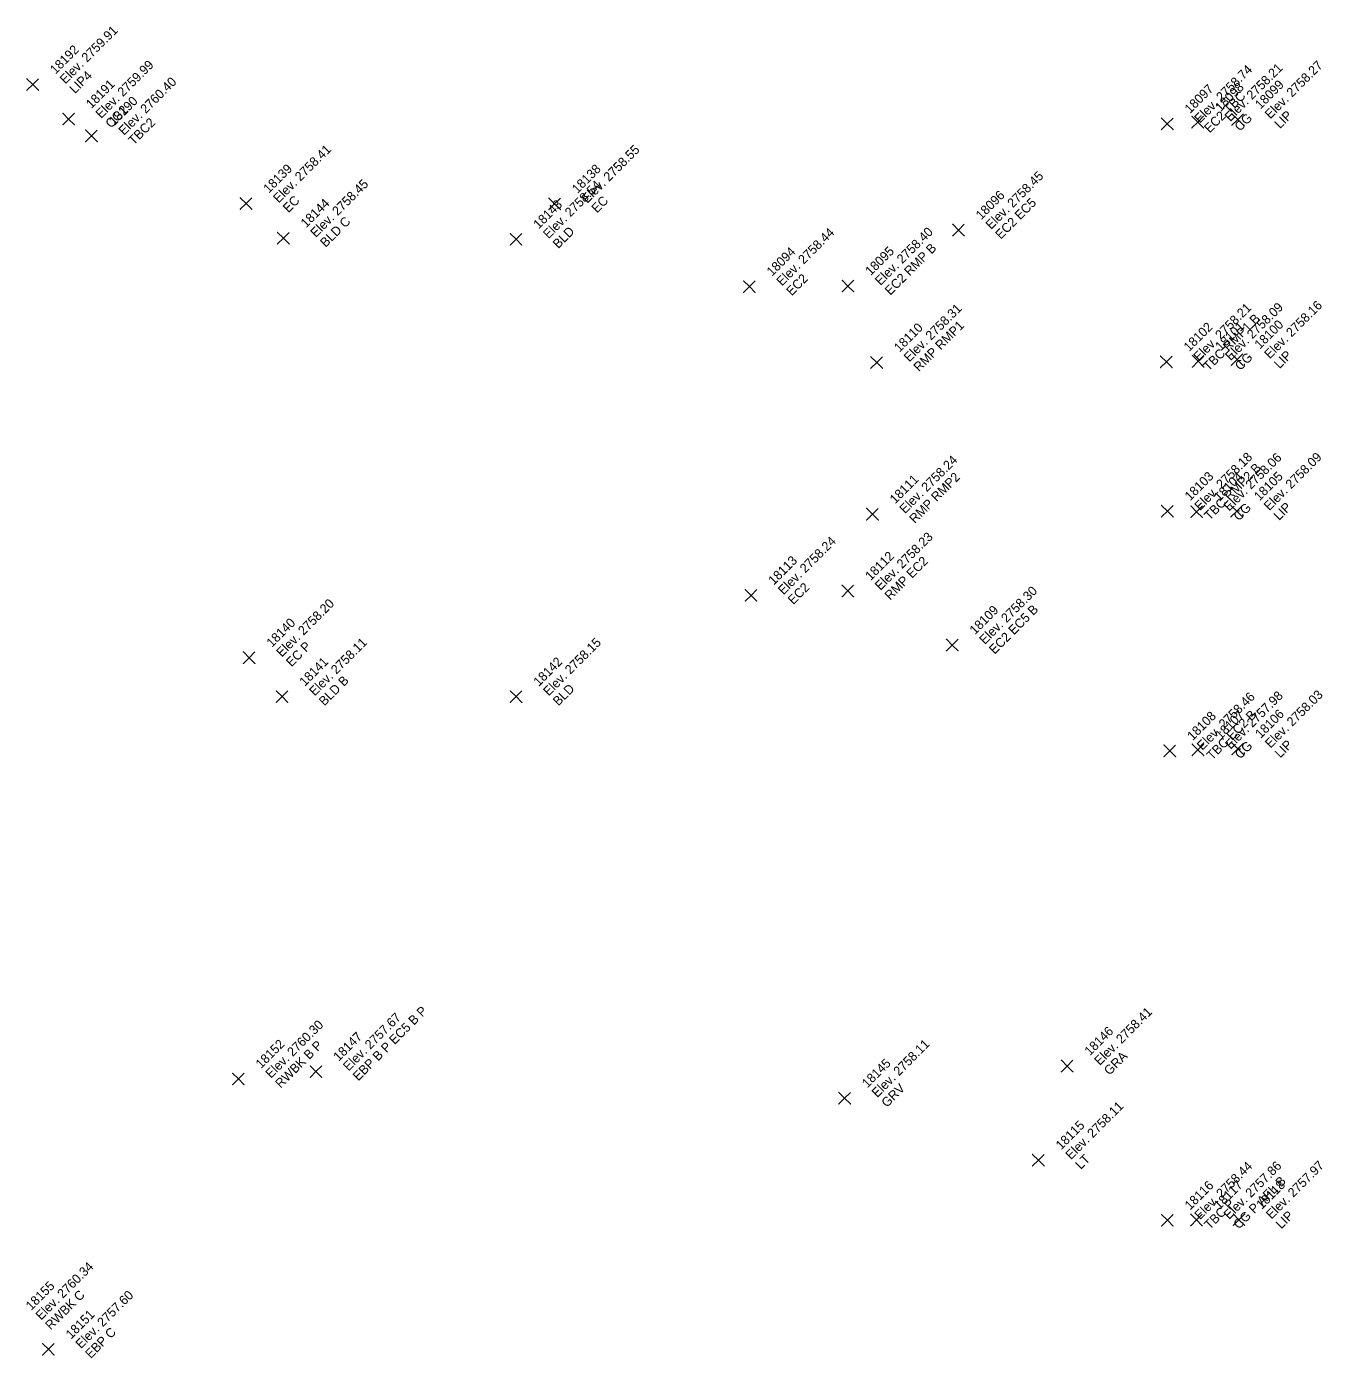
# Model space of a CAD drawing. Extents: x 2493999 to 2503109, y 700767 to 706646.
# Drawn here: x 2502213.47 to 2502247.25, y 700915.46 to 700950.17 of the extents above; entities that cross this region are included whole.
import ezdxf

# ---------------------------------------------------------------- set-up
doc = ezdxf.new("R2010")
doc.units = 0
doc.layers.add('ALG_CL_BLUE_Horiz', color=7, linetype='Continuous')
doc.layers.add('DES_SURFACE_Existing-Ground', color=7, linetype='Continuous')

msp = doc.modelspace()

# ---------------------------------------------------------------- linework, layer by layer
at = {"layer": 'ALG_CL_BLUE_Horiz'}
for points in [[(2502213.629, 700948.659), (2502213.479, 700948.809), (2502213.629, 700948.659), (2502213.479, 700948.509), (2502213.629, 700948.659), (2502213.779, 700948.509), (2502213.629, 700948.659), (2502213.779, 700948.809)], [(2502214.566, 700947.76), (2502214.416, 700947.91), (2502214.566, 700947.76), (2502214.416, 700947.61), (2502214.566, 700947.76), (2502214.716, 700947.61), (2502214.566, 700947.76), (2502214.716, 700947.91)], [(2502243.21, 700947.636), (2502243.06, 700947.786), (2502243.21, 700947.636), (2502243.06, 700947.486), (2502243.21, 700947.636), (2502243.36, 700947.486), (2502243.21, 700947.636), (2502243.36, 700947.786)], [(2502244.003, 700947.68), (2502243.853, 700947.83), (2502244.003, 700947.68), (2502243.853, 700947.53), (2502244.003, 700947.68), (2502244.153, 700947.53), (2502244.003, 700947.68), (2502244.153, 700947.83)], [(2502245.046, 700947.747), (2502244.896, 700947.897), (2502245.046, 700947.747), (2502244.896, 700947.597), (2502245.046, 700947.747), (2502245.196, 700947.597), (2502245.046, 700947.747), (2502245.196, 700947.897)], [(2502215.162, 700947.32), (2502215.012, 700947.47), (2502215.162, 700947.32), (2502215.012, 700947.17), (2502215.162, 700947.32), (2502215.312, 700947.17), (2502215.162, 700947.32), (2502215.312, 700947.47)], [(2502219.191, 700945.557), (2502219.041, 700945.707), (2502219.191, 700945.557), (2502219.041, 700945.407), (2502219.191, 700945.557), (2502219.341, 700945.407), (2502219.191, 700945.557), (2502219.341, 700945.707)], [(2502227.237, 700945.55), (2502227.087, 700945.7), (2502227.237, 700945.55), (2502227.087, 700945.4), (2502227.237, 700945.55), (2502227.387, 700945.4), (2502227.237, 700945.55), (2502227.387, 700945.7)], [(2502237.766, 700944.866), (2502237.616, 700945.016), (2502237.766, 700944.866), (2502237.616, 700944.716), (2502237.766, 700944.866), (2502237.916, 700944.716), (2502237.766, 700944.866), (2502237.916, 700945.016)], [(2502220.164, 700944.657), (2502220.014, 700944.807), (2502220.164, 700944.657), (2502220.014, 700944.507), (2502220.164, 700944.657), (2502220.314, 700944.507), (2502220.164, 700944.657), (2502220.314, 700944.807)], [(2502226.23, 700944.625), (2502226.08, 700944.775), (2502226.23, 700944.625), (2502226.08, 700944.475), (2502226.23, 700944.625), (2502226.38, 700944.475), (2502226.23, 700944.625), (2502226.38, 700944.775)], [(2502234.885, 700943.408), (2502234.735, 700943.558), (2502234.885, 700943.408), (2502234.735, 700943.258), (2502234.885, 700943.408), (2502235.035, 700943.258), (2502234.885, 700943.408), (2502235.035, 700943.558)], [(2502232.314, 700943.393), (2502232.164, 700943.543), (2502232.314, 700943.393), (2502232.164, 700943.243), (2502232.314, 700943.393), (2502232.464, 700943.243), (2502232.314, 700943.393), (2502232.464, 700943.543)], [(2502235.634, 700941.414), (2502235.484, 700941.564), (2502235.634, 700941.414), (2502235.484, 700941.264), (2502235.634, 700941.414), (2502235.784, 700941.264), (2502235.634, 700941.414), (2502235.784, 700941.564)], [(2502243.186, 700941.431), (2502243.036, 700941.581), (2502243.186, 700941.431), (2502243.036, 700941.281), (2502243.186, 700941.431), (2502243.336, 700941.281), (2502243.186, 700941.431), (2502243.336, 700941.581)], [(2502244.014, 700941.446), (2502243.864, 700941.596), (2502244.014, 700941.446), (2502243.864, 700941.296), (2502244.014, 700941.446), (2502244.164, 700941.296), (2502244.014, 700941.446), (2502244.164, 700941.596)], [(2502245.033, 700941.494), (2502244.883, 700941.644), (2502245.033, 700941.494), (2502244.883, 700941.344), (2502245.033, 700941.494), (2502245.183, 700941.344), (2502245.033, 700941.494), (2502245.183, 700941.644)], [(2502243.212, 700937.541), (2502243.062, 700937.691), (2502243.212, 700937.541), (2502243.062, 700937.391), (2502243.212, 700937.541), (2502243.362, 700937.391), (2502243.212, 700937.541), (2502243.362, 700937.691)], [(2502243.976, 700937.526), (2502243.826, 700937.676), (2502243.976, 700937.526), (2502243.826, 700937.376), (2502243.976, 700937.526), (2502244.126, 700937.376), (2502243.976, 700937.526), (2502244.126, 700937.676)], [(2502245.021, 700937.539), (2502244.871, 700937.689), (2502245.021, 700937.539), (2502244.871, 700937.389), (2502245.021, 700937.539), (2502245.171, 700937.389), (2502245.021, 700937.539), (2502245.171, 700937.689)], [(2502235.524, 700937.463), (2502235.374, 700937.613), (2502235.524, 700937.463), (2502235.374, 700937.313), (2502235.524, 700937.463), (2502235.674, 700937.313), (2502235.524, 700937.463), (2502235.674, 700937.613)], [(2502234.882, 700935.462), (2502234.732, 700935.612), (2502234.882, 700935.462), (2502234.732, 700935.312), (2502234.882, 700935.462), (2502235.032, 700935.312), (2502234.882, 700935.462), (2502235.032, 700935.612)], [(2502232.357, 700935.346), (2502232.207, 700935.496), (2502232.357, 700935.346), (2502232.207, 700935.196), (2502232.357, 700935.346), (2502232.507, 700935.196), (2502232.357, 700935.346), (2502232.507, 700935.496)], [(2502237.604, 700934.053), (2502237.454, 700934.203), (2502237.604, 700934.053), (2502237.454, 700933.903), (2502237.604, 700934.053), (2502237.754, 700933.903), (2502237.604, 700934.053), (2502237.754, 700934.203)], [(2502219.273, 700933.723), (2502219.123, 700933.873), (2502219.273, 700933.723), (2502219.123, 700933.573), (2502219.273, 700933.723), (2502219.423, 700933.573), (2502219.273, 700933.723), (2502219.423, 700933.873)], [(2502220.131, 700932.707), (2502219.981, 700932.857), (2502220.131, 700932.707), (2502219.981, 700932.557), (2502220.131, 700932.707), (2502220.281, 700932.557), (2502220.131, 700932.707), (2502220.281, 700932.857)], [(2502226.232, 700932.707), (2502226.082, 700932.857), (2502226.232, 700932.707), (2502226.082, 700932.557), (2502226.232, 700932.707), (2502226.382, 700932.557), (2502226.232, 700932.707), (2502226.382, 700932.857)], [(2502243.278, 700931.294), (2502243.128, 700931.444), (2502243.278, 700931.294), (2502243.128, 700931.144), (2502243.278, 700931.294), (2502243.428, 700931.144), (2502243.278, 700931.294), (2502243.428, 700931.444)], [(2502244.01, 700931.321), (2502243.86, 700931.471), (2502244.01, 700931.321), (2502243.86, 700931.171), (2502244.01, 700931.321), (2502244.16, 700931.171), (2502244.01, 700931.321), (2502244.16, 700931.471)], [(2502245.051, 700931.348), (2502244.901, 700931.498), (2502245.051, 700931.348), (2502244.901, 700931.198), (2502245.051, 700931.348), (2502245.201, 700931.198), (2502245.051, 700931.348), (2502245.201, 700931.498)], [(2502221.015, 700922.935), (2502220.865, 700923.085), (2502221.015, 700922.935), (2502220.865, 700922.785), (2502221.015, 700922.935), (2502221.165, 700922.785), (2502221.015, 700922.935), (2502221.165, 700923.085)], [(2502240.6, 700923.081), (2502240.45, 700923.231), (2502240.6, 700923.081), (2502240.45, 700922.931), (2502240.6, 700923.081), (2502240.75, 700922.931), (2502240.6, 700923.081), (2502240.75, 700923.231)], [(2502218.991, 700922.745), (2502218.841, 700922.895), (2502218.991, 700922.745), (2502218.841, 700922.595), (2502218.991, 700922.745), (2502219.141, 700922.595), (2502218.991, 700922.745), (2502219.141, 700922.895)], [(2502234.797, 700922.243), (2502234.647, 700922.393), (2502234.797, 700922.243), (2502234.647, 700922.093), (2502234.797, 700922.243), (2502234.947, 700922.093), (2502234.797, 700922.243), (2502234.947, 700922.393)], [(2502239.85, 700920.627), (2502239.7, 700920.777), (2502239.85, 700920.627), (2502239.7, 700920.477), (2502239.85, 700920.627), (2502240, 700920.477), (2502239.85, 700920.627), (2502240, 700920.777)], [(2502243.213, 700919.061), (2502243.063, 700919.211), (2502243.213, 700919.061), (2502243.063, 700918.911), (2502243.213, 700919.061), (2502243.363, 700918.911), (2502243.213, 700919.061), (2502243.363, 700919.211)], [(2502243.973, 700919.07), (2502243.823, 700919.22), (2502243.973, 700919.07), (2502243.823, 700918.92), (2502243.973, 700919.07), (2502244.123, 700918.92), (2502243.973, 700919.07), (2502244.123, 700919.22)], [(2502245.08, 700919.077), (2502244.93, 700919.227), (2502245.08, 700919.077), (2502244.93, 700918.927), (2502245.08, 700919.077), (2502245.23, 700918.927), (2502245.08, 700919.077), (2502245.23, 700919.227)], [(2502214.038, 700915.699), (2502213.888, 700915.849), (2502214.038, 700915.699), (2502213.888, 700915.549), (2502214.038, 700915.699), (2502214.188, 700915.549), (2502214.038, 700915.699), (2502214.188, 700915.849)]]:
    msp.add_lwpolyline(points, dxfattribs=at)

# ---------------------------------------------------------------- texts
at = {"layer": 'DES_SURFACE_Existing-Ground'}
for s, p in [('Elev. 2759.91', (2502214.478, 700948.659)), ('18192', (2502214.223, 700948.914)), ('Elev. 2759.99', (2502215.415, 700947.76)), ('Elev. 2758.74', (2502244.059, 700947.636)), ('Elev. 2758.21', (2502244.852, 700947.68)), ('Elev. 2758.27', (2502245.895, 700947.747)), ('LIP4', (2502214.732, 700948.404)), ('18191', (2502215.16, 700948.015)), ('Elev. 2760.40', (2502216.011, 700947.32)), ('18099', (2502245.64, 700948.002)), ('18097', (2502243.804, 700947.891)), ('EC2 TBC', (2502244.313, 700947.381)), ('18098', (2502244.597, 700947.935)), ('CG2', (2502215.669, 700947.505)), ('18190', (2502215.756, 700947.575)), ('TBC2', (2502216.265, 700947.065)), ('CG', (2502245.106, 700947.425)), ('LIP', (2502246.149, 700947.492)), ('Elev. 2758.41', (2502220.04, 700945.557)), ('Elev. 2758.55', (2502228.086, 700945.55)), ('18139', (2502219.785, 700945.812)), ('18138', (2502227.831, 700945.805)), ('Elev. 2758.45', (2502238.615, 700944.866)), ('Elev. 2758.45', (2502221.013, 700944.657)), ('Elev. 2758.54', (2502227.079, 700944.625)), ('EC', (2502220.294, 700945.302)), ('18144', (2502220.758, 700944.912)), ('18143', (2502226.824, 700944.88)), ('EC', (2502228.34, 700945.295)), ('18096', (2502238.36, 700945.121)), ('EC2 EC5', (2502238.869, 700944.611)), ('BLD C', (2502221.267, 700944.402)), ('BLD', (2502227.333, 700944.37)), ('Elev. 2758.44', (2502233.163, 700943.393)), ('Elev. 2758.40', (2502235.734, 700943.408)), ('18094', (2502232.908, 700943.648)), ('18095', (2502235.479, 700943.663)), ('EC2 RMP B', (2502235.988, 700943.153)), ('EC2', (2502233.417, 700943.138)), ('Elev. 2758.31', (2502236.483, 700941.414)), ('Elev. 2758.21', (2502244.035, 700941.431)), ('Elev. 2758.09', (2502244.863, 700941.446)), ('Elev. 2758.16', (2502245.882, 700941.494)), ('TBC RMP1 B', (2502244.289, 700941.176)), ('18100', (2502245.627, 700941.749)), ('18110', (2502236.228, 700941.669)), ('RMP RMP1', (2502236.737, 700941.159)), ('18102', (2502243.78, 700941.686)), ('18101', (2502244.608, 700941.701)), ('CG', (2502245.117, 700941.191)), ('LIP', (2502246.136, 700941.239)), ('Elev. 2758.18', (2502244.061, 700937.541)), ('Elev. 2758.06', (2502244.825, 700937.526)), ('Elev. 2758.09', (2502245.87, 700937.539)), ('Elev. 2758.24', (2502236.373, 700937.463)), ('TBC RMP2 B', (2502244.315, 700937.286)), ('18111', (2502236.118, 700937.718)), ('RMP RMP2', (2502236.627, 700937.208)), ('18103', (2502243.806, 700937.796)), ('18104', (2502244.57, 700937.781)), ('18105', (2502245.615, 700937.794)), ('CG', (2502245.079, 700937.271)), ('LIP', (2502246.124, 700937.284)), ('Elev. 2758.23', (2502235.731, 700935.462)), ('Elev. 2758.24', (2502233.206, 700935.346)), ('18113', (2502232.951, 700935.601)), ('18112', (2502235.476, 700935.717)), ('RMP EC2', (2502235.985, 700935.207)), ('EC2', (2502233.46, 700935.091)), ('Elev. 2758.30', (2502238.453, 700934.053)), ('Elev. 2758.20', (2502220.122, 700933.723)), ('18109', (2502238.198, 700934.308)), ('EC2 EC5 B', (2502238.707, 700933.798)), ('18140', (2502219.867, 700933.978)), ('Elev. 2758.11', (2502220.98, 700932.707)), ('Elev. 2758.15', (2502227.081, 700932.707)), ('EC P', (2502220.376, 700933.468)), ('18141', (2502220.725, 700932.962)), ('18142', (2502226.826, 700932.962)), ('BLD B', (2502221.234, 700932.452)), ('BLD', (2502227.335, 700932.452)), ('Elev. 2758.46', (2502244.127, 700931.294)), ('Elev. 2757.98', (2502244.859, 700931.321)), ('Elev. 2758.03', (2502245.9, 700931.348)), ('18108', (2502243.872, 700931.549)), ('TBC EC2 B', (2502244.381, 700931.039)), ('18107', (2502244.604, 700931.576)), ('18106', (2502245.645, 700931.603)), ('CG', (2502245.113, 700931.066)), ('LIP', (2502246.154, 700931.093)), ('Elev. 2757.67', (2502221.864, 700922.935)), ('EBP B P EC5 B P', (2502222.118, 700922.68)), ('Elev. 2758.41', (2502241.449, 700923.081)), ('Elev. 2760.30', (2502219.84, 700922.745)), ('18147', (2502221.609, 700923.19)), ('18146', (2502241.194, 700923.336)), ('18152', (2502219.585, 700923)), ('RWBK B P', (2502220.094, 700922.49)), ('Elev. 2758.11', (2502235.646, 700922.243)), ('GRA', (2502241.703, 700922.826)), ('18145', (2502235.391, 700922.498)), ('GRV', (2502235.9, 700921.988)), ('Elev. 2758.11', (2502240.699, 700920.627)), ('18115', (2502240.444, 700920.882)), ('LT', (2502240.953, 700920.372)), ('Elev. 2758.44', (2502244.062, 700919.061)), ('Elev. 2757.86', (2502244.822, 700919.07)), ('Elev. 2757.97', (2502245.929, 700919.077)), ('18116', (2502243.807, 700919.316)), ('18117', (2502244.567, 700919.325)), ('CG P AFL B', (2502245.076, 700918.815)), ('18118', (2502245.674, 700919.332)), ('TBC P', (2502244.316, 700918.806)), ('LIP', (2502246.183, 700918.822)), ('Elev. 2760.34', (2502213.846, 700916.444)), ('18155', (2502213.591, 700916.699)), ('RWBK C', (2502214.1, 700916.189)), ('Elev. 2757.60', (2502214.887, 700915.699)), ('18151', (2502214.632, 700915.954)), ('EBP C', (2502215.141, 700915.444))]:
    msp.add_text(s, height=0.24, rotation=45, dxfattribs=at).set_placement(p)

doc.saveas('drawing.dxf')
